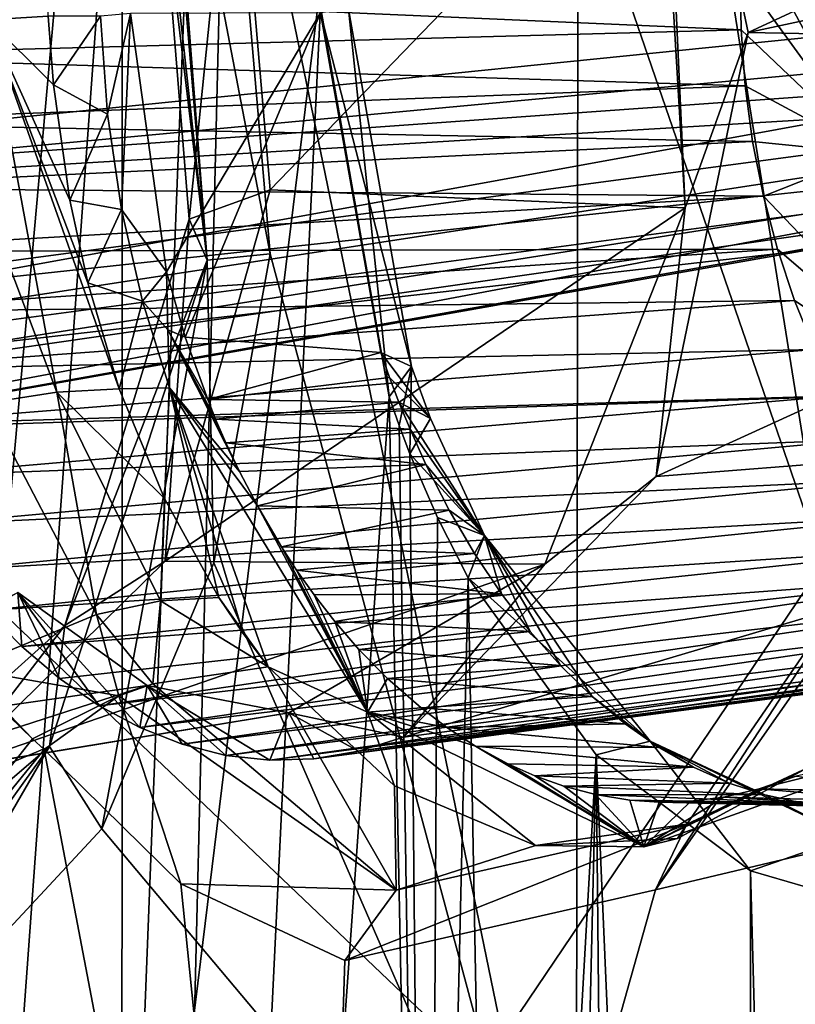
# Model space of a CAD drawing. Header units: metres. Extents: x -150 to 307, y -550 to 84.
# Tile 1054 of 1056: x 237.82 to 239.82, y 8.35 to 10.9. Entities that reach past the tile are written whole.
import ezdxf

# ---------------------------------------------------------------- set-up
doc = ezdxf.new("R2010")
doc.units = ezdxf.units.M
doc.layers.add('solid_26006363', color=7, linetype='CONTINUOUS')

msp = doc.modelspace()

# ---------------------------------------------------------------- linework, layer by layer
at = {"layer": 'solid_26006363'}
for points in [[(229.17627, 9.082661, 939.973816), (226.778046, 17.647861, 937.837097), (243.479523, 21.629707, 947.42572)], [(229.17627, 9.082661, 939.973816), (243.479523, 21.629707, 947.42572), (245.857986, 10.989752, 949.544861)], [(236.456024, 2.016154, 911.288452), (235.639938, 17.874332, 911.457886), (238.493484, 17.462709, 914.626099)], [(237.028458, 1.127995, 911.92749), (236.456024, 2.016154, 911.288452), (238.493484, 17.462709, 914.626099)], [(237.22287, 0, 912.144714), (237.028458, 1.127995, 911.92749), (238.493484, 17.462709, 914.626099)], [(238.067368, 0.000013, 913.115356), (237.22287, 0, 912.144714), (238.493484, 17.462709, 914.626099)], [(238.596054, 10.93189, 914.129639), (238.067368, 0.000013, 913.115356), (238.493484, 17.462709, 914.626099)], [(238.082642, 6.807873, 923.45929), (238.084137, 13.563373, 923.882568), (236.180237, 10.060307, 921.291077)], [(236.281052, 10.425968, 921.437134), (236.180237, 10.060307, 921.291077), (238.084137, 13.563373, 923.882568)], [(236.2379, 11.18587, 921.437988), (236.281052, 10.425968, 921.437134), (238.084137, 13.563373, 923.882568)], [(238.326859, 13.083428, 924.145264), (238.084137, 13.563373, 923.882568), (238.082642, 6.807873, 923.45929)], [(237.279953, 9.836649, 947.096802), (238.704971, 13.088702, 947.816345), (235.231262, 13.296786, 945.651794)], [(239.264145, 13.201444, 922.923584), (239.257324, 7.346748, 922.548889), (238.333282, 11.836987, 921.669861)], [(240.91098, 8.839365, 924.718872), (239.257324, 7.346748, 922.548889), (239.264145, 13.201444, 922.923584)], [(239.288681, 13.1609, 922.950806), (240.91098, 8.839365, 924.718872), (239.264145, 13.201444, 922.923584)], [(239.903046, 13.17789, 926.143066), (239.388718, 12.660258, 925.448608), (239.894073, 9.49154, 925.890259)], [(239.288681, 13.1609, 922.950806), (240.570526, 9.853772, 924.337891), (240.91098, 8.839365, 924.718872)], [(239.288681, 13.1609, 922.950806), (240.518875, 11.330164, 924.363403), (240.570526, 9.853772, 924.337891)], [(240.874283, 9.955435, 949.244934), (238.704971, 13.088702, 947.816345), (237.279953, 9.836649, 947.096802)], [(240.874283, 9.955435, 949.244934), (242.317978, 12.410379, 949.964783), (238.704971, 13.088702, 947.816345)], [(238.802307, 12.667023, 924.708191), (238.326859, 13.083428, 924.145264), (238.082642, 6.807873, 923.45929)], [(238.802307, 12.667023, 924.708191), (238.082642, 6.807873, 923.45929), (239.894073, 9.49154, 925.890259)], [(239.388718, 12.660258, 925.448608), (238.802307, 12.667023, 924.708191), (239.894073, 9.49154, 925.890259)], [(239.467148, 11.979658, 919.117798), (239.473831, 11.503653, 919.090576), (239.539032, 10.41217, 919.093933)], [(239.701752, 10.865359, 919.322083), (239.467148, 11.979658, 919.117798), (239.539032, 10.41217, 919.093933)], [(241.694153, 11.790983, 916.231873), (239.467148, 11.979658, 919.117798), (239.701752, 10.865359, 919.322083)], [(237.888733, 11.039217, 915.15625), (237.665405, 11.897153, 915.613159), (237.736359, 10.898109, 915.280701)], [(238.190002, 11.730498, 921.406006), (238.333282, 11.836987, 921.669861), (238.466324, 10.293625, 921.726624)], [(239.257324, 7.346748, 922.548889), (238.466324, 10.293625, 921.726624), (238.333282, 11.836987, 921.669861)], [(241.840012, 11.325345, 916.368835), (241.694153, 11.790983, 916.231873), (239.701752, 10.865359, 919.322083)], [(238.140045, 11.632882, 921.078674), (238.181442, 11.721441, 921.379761), (238.303162, 10.277349, 921.444397)], [(238.181442, 11.721441, 921.379761), (238.190002, 11.730498, 921.406006), (238.303162, 10.277349, 921.444397)], [(238.303162, 10.277349, 921.444397), (238.190002, 11.730498, 921.406006), (238.466324, 10.293625, 921.726624)], [(238.158539, 11.594609, 920.910278), (238.140045, 11.632882, 921.078674), (238.303162, 10.277349, 921.444397)], [(238.257034, 10.382916, 920.923462), (238.158539, 11.594609, 920.910278), (238.303162, 10.277349, 921.444397)], [(238.37355, 11.53563, 920.454712), (238.158539, 11.594609, 920.910278), (238.257034, 10.382916, 920.923462)], [(238.465836, 10.458974, 920.479309), (238.37355, 11.53563, 920.454712), (238.257034, 10.382916, 920.923462)], [(239.473831, 11.503653, 919.090576), (238.37355, 11.53563, 920.454712), (238.465836, 10.458974, 920.479309)], [(239.539032, 10.41217, 919.093933), (239.473831, 11.503653, 919.090576), (238.465836, 10.458974, 920.479309)], [(239.999237, 11.346438, 913.911377), (240.019318, 10.552649, 913.877808), (239.703583, 11.30692, 914.006287)], [(240.019318, 10.552649, 913.877808), (239.687958, 11.163784, 913.981628), (239.703583, 11.30692, 914.006287)], [(241.883255, 10.822342, 916.392456), (241.840012, 11.325345, 916.368835), (239.701752, 10.865359, 919.322083)], [(241.11441, 10.875756, 915.43335), (236.281052, 10.425968, 921.437134), (236.2379, 11.18587, 921.437988)], [(241.11441, 10.875756, 915.43335), (236.2379, 11.18587, 921.437988), (241.094986, 11.044727, 915.416016)], [(240.019318, 10.552649, 913.877808), (239.681076, 11.018755, 913.966431), (239.687958, 11.163784, 913.981628)], [(240.476517, 10.915324, 914.86499), (234.742126, 11.084158, 919.646606), (234.788116, 10.340323, 919.6474)], [(237.889877, 10.975675, 915.15033), (237.888733, 11.039217, 915.15625), (237.736359, 10.898109, 915.280701)], [(239.681076, 11.018755, 913.966431), (239.682983, 10.873019, 913.960876), (237.177811, 10.98287, 916.323242)], [(240.019318, 10.552649, 913.877808), (239.682983, 10.873019, 913.960876), (239.681076, 11.018755, 913.966431)], [(229.17627, 9.082661, 939.973816), (245.857986, 10.989752, 949.544861), (246.654556, 0, 950.254578)], [(239.682983, 10.873019, 913.960876), (237.185364, 10.805226, 916.319153), (237.177811, 10.98287, 916.323242)], [(237.889877, 10.975675, 915.15033), (237.736359, 10.898109, 915.280701), (237.892349, 10.90807, 915.145752)], [(238.596054, 10.93189, 914.129639), (238.773178, 9.923732, 914.265381), (238.067368, 0.000013, 913.115356)], [(238.668671, 10.926373, 914.323792), (238.773178, 9.923732, 914.265381), (238.596054, 10.93189, 914.129639)], [(238.668671, 10.926373, 914.323792), (238.596237, 10.916615, 914.52063), (238.831207, 10.001878, 914.444275)], [(238.668671, 10.926373, 914.323792), (238.831207, 10.001878, 914.444275), (238.773178, 9.923732, 914.265381)], [(240.476517, 10.915324, 914.86499), (234.788116, 10.340323, 919.6474), (240.495956, 10.746354, 914.882263)], [(237.736359, 10.898109, 915.280701), (237.554932, 10.888585, 915.381104), (237.914841, 9.936026, 915.421387)], [(237.905548, 10.730817, 915.142639), (237.892349, 10.90807, 915.145752), (237.736359, 10.898109, 915.280701)], [(237.736359, 10.898109, 915.280701), (237.914841, 9.936026, 915.421387), (238.076019, 9.944705, 915.281616)], [(237.99437, 10.218787, 915.202759), (237.736359, 10.898109, 915.280701), (238.076019, 9.944705, 915.281616)], [(237.947937, 10.432226, 915.164856), (237.905548, 10.730817, 915.142639), (237.736359, 10.898109, 915.280701)], [(237.99437, 10.218787, 915.202759), (237.947937, 10.432226, 915.164856), (237.736359, 10.898109, 915.280701)], [(238.027481, 10.908068, 915.001831), (237.892349, 10.90807, 915.145752), (237.905548, 10.730817, 915.142639)], [(238.045441, 10.654162, 915.004456), (238.027481, 10.908068, 915.001831), (237.905548, 10.730817, 915.142639)], [(238.045441, 10.654162, 915.004456), (238.104782, 10.914709, 915.092224), (238.027481, 10.908068, 915.001831)], [(238.045441, 10.654162, 915.004456), (238.081879, 10.407717, 915.029541), (238.104782, 10.914709, 915.092224)], [(238.081879, 10.407717, 915.029541), (238.197922, 10.246593, 915.153748), (238.104782, 10.914709, 915.092224)], [(238.104782, 10.914709, 915.092224), (238.197922, 10.246593, 915.153748), (238.596237, 10.916615, 914.52063)], [(238.197922, 10.246593, 915.153748), (238.246658, 10.077802, 915.19928), (238.596237, 10.916615, 914.52063)], [(238.246658, 10.077802, 915.19928), (238.752045, 10.038335, 914.637451), (238.596237, 10.916615, 914.52063)], [(238.596237, 10.916615, 914.52063), (238.752045, 10.038335, 914.637451), (238.831207, 10.001878, 914.444275)], [(241.084198, 10.713692, 915.406372), (236.281052, 10.425968, 921.437134), (241.11441, 10.875756, 915.43335)], [(239.682983, 10.873019, 913.960876), (239.693634, 10.727771, 913.965088), (237.185364, 10.805226, 916.319153)], [(237.554932, 10.888585, 915.381104), (237.73143, 9.907355, 915.526733), (237.914841, 9.936026, 915.421387)], [(240.019318, 10.552649, 913.877808), (239.693634, 10.727771, 913.965088), (239.682983, 10.873019, 913.960876)], [(239.463699, 9.717598, 918.958374), (239.701752, 10.865359, 919.322083), (239.539032, 10.41217, 919.093933)], [(241.883255, 10.822342, 916.392456), (239.701752, 10.865359, 919.322083), (239.463699, 9.717598, 918.958374)], [(241.659271, 9.889889, 916.096375), (241.883255, 10.822342, 916.392456), (239.463699, 9.717598, 918.958374)], [(239.693634, 10.727771, 913.965088), (237.202438, 10.632332, 916.326721), (237.185364, 10.805226, 916.319153)], [(240.495956, 10.746354, 914.882263), (234.788116, 10.340323, 919.6474), (235.095062, 9.762701, 919.972046)], [(240.563675, 10.601439, 914.942627), (240.495956, 10.746354, 914.882263), (235.095062, 9.762701, 919.972046)], [(239.693634, 10.727771, 913.965088), (239.713028, 10.58403, 913.979004), (237.202438, 10.632332, 916.326721)], [(238.045441, 10.654162, 915.004456), (237.905548, 10.730817, 915.142639), (237.947937, 10.432226, 915.164856)], [(240.019318, 10.552649, 913.877808), (239.713028, 10.58403, 913.979004), (239.693634, 10.727771, 913.965088)], [(241.084198, 10.713692, 915.406372), (236.180237, 10.060307, 921.291077), (236.281052, 10.425968, 921.437134)], [(241.011078, 10.580795, 915.341248), (236.180237, 10.060307, 921.291077), (241.084198, 10.713692, 915.406372)], [(238.045441, 10.654162, 915.004456), (237.947937, 10.432226, 915.164856), (238.081879, 10.407717, 915.029541)], [(239.713028, 10.58403, 913.979004), (237.229401, 10.463959, 916.346436), (237.202438, 10.632332, 916.326721)], [(240.563675, 10.601439, 914.942627), (235.095062, 9.762701, 919.972046), (240.665619, 10.505201, 915.033447)], [(241.011078, 10.580795, 915.341248), (236.022827, 9.792213, 921.083862), (236.180237, 10.060307, 921.291077)], [(240.906616, 10.49524, 915.248169), (236.022827, 9.792213, 921.083862), (241.011078, 10.580795, 915.341248)], [(239.713028, 10.58403, 913.979004), (239.740967, 10.442831, 914.002502), (237.229401, 10.463959, 916.346436)], [(240.019318, 10.552649, 913.877808), (239.740967, 10.442831, 914.002502), (239.713028, 10.58403, 913.979004)], [(240.019318, 10.552649, 913.877808), (240.29599, 9.862041, 914.155945), (239.740967, 10.442831, 914.002502)], [(240.665619, 10.505201, 915.033447), (235.095062, 9.762701, 919.972046), (235.559631, 9.542097, 920.511719)], [(240.665619, 10.505201, 915.033447), (235.559631, 9.542097, 920.511719), (240.785812, 10.46859, 915.140564)], [(240.906616, 10.49524, 915.248169), (235.559631, 9.542097, 920.511719), (236.022827, 9.792213, 921.083862)], [(240.785812, 10.46859, 915.140564), (235.559631, 9.542097, 920.511719), (240.906616, 10.49524, 915.248169)], [(239.740967, 10.442831, 914.002502), (237.265884, 10.299712, 916.377747), (237.229401, 10.463959, 916.346436)], [(239.740967, 10.442831, 914.002502), (239.777176, 10.305439, 914.035278), (237.265884, 10.299712, 916.377747)], [(238.194443, 9.499165, 920.030151), (238.465836, 10.458974, 920.479309), (238.257034, 10.382916, 920.923462)], [(239.539032, 10.41217, 919.093933), (238.465836, 10.458974, 920.479309), (238.194443, 9.499165, 920.030151)], [(240.29599, 9.862041, 914.155945), (239.777176, 10.305439, 914.035278), (239.740967, 10.442831, 914.002502)], [(238.081879, 10.407717, 915.029541), (237.947937, 10.432226, 915.164856), (237.99437, 10.218787, 915.202759)], [(238.081879, 10.407717, 915.029541), (237.99437, 10.218787, 915.202759), (238.135696, 10.171169, 915.07605)], [(238.081879, 10.407717, 915.029541), (238.135696, 10.171169, 915.07605), (238.197922, 10.246593, 915.153748)], [(239.175781, 9.49107, 918.596008), (239.539032, 10.41217, 919.093933), (238.194443, 9.499165, 920.030151)], [(239.463699, 9.717598, 918.958374), (239.539032, 10.41217, 919.093933), (239.175781, 9.49107, 918.596008)], [(237.934906, 9.332513, 920.418884), (238.257034, 10.382916, 920.923462), (238.303162, 10.277349, 921.444397)], [(238.194443, 9.499165, 920.030151), (238.257034, 10.382916, 920.923462), (237.934906, 9.332513, 920.418884)], [(239.777176, 10.305439, 914.035278), (237.310471, 10.142525, 916.41925), (237.265884, 10.299712, 916.377747)], [(239.777176, 10.305439, 914.035278), (239.821381, 10.172994, 914.077209), (237.310471, 10.142525, 916.41925)], [(238.303162, 10.277349, 921.444397), (238.466324, 10.293625, 921.726624), (238.319977, 9.494848, 921.497192)], [(239.257324, 7.346748, 922.548889), (238.319977, 9.494848, 921.497192), (238.466324, 10.293625, 921.726624)], [(240.29599, 9.862041, 914.155945), (239.821381, 10.172994, 914.077209), (239.777176, 10.305439, 914.035278)], [(237.895569, 9.019215, 920.848877), (238.303162, 10.277349, 921.444397), (238.030945, 8.806549, 921.102905)], [(237.934906, 9.332513, 920.418884), (238.303162, 10.277349, 921.444397), (237.895569, 9.019215, 920.848877)], [(238.303162, 10.277349, 921.444397), (238.319977, 9.494848, 921.497192), (238.030945, 8.806549, 921.102905)], [(238.135696, 10.171169, 915.07605), (238.201843, 10.096766, 915.148193), (238.197922, 10.246593, 915.153748)], [(238.201843, 10.096766, 915.148193), (238.246658, 10.077802, 915.19928), (238.197922, 10.246593, 915.153748)], [(238.135696, 10.171169, 915.07605), (237.99437, 10.218787, 915.202759), (238.076019, 9.944705, 915.281616)], [(239.821381, 10.172994, 914.077209), (237.362869, 9.993058, 916.470703), (237.310471, 10.142525, 916.41925)], [(239.821381, 10.172994, 914.077209), (239.873322, 10.046473, 914.127991), (237.362869, 9.993058, 916.470703)], [(238.135696, 10.171169, 915.07605), (238.076019, 9.944705, 915.281616), (238.205704, 9.946923, 915.142761)], [(238.135696, 10.171169, 915.07605), (238.205704, 9.946923, 915.142761), (238.201843, 10.096766, 915.148193)], [(240.29599, 9.862041, 914.155945), (239.873322, 10.046473, 914.127991), (239.821381, 10.172994, 914.077209)], [(238.201843, 10.096766, 915.148193), (238.304459, 9.916514, 915.256165), (238.246658, 10.077802, 915.19928)], [(238.201843, 10.096766, 915.148193), (238.325058, 9.866229, 915.276917), (238.304459, 9.916514, 915.256165)], [(238.201843, 10.096766, 915.148193), (238.386887, 9.73051, 915.340515), (238.351791, 9.804714, 915.304199)], [(238.201843, 10.096766, 915.148193), (238.205704, 9.946923, 915.142761), (238.386887, 9.73051, 915.340515)], [(238.201843, 10.096766, 915.148193), (238.351791, 9.804714, 915.304199), (238.325058, 9.866229, 915.276917)], [(238.082642, 6.807873, 923.45929), (236.180237, 10.060307, 921.291077), (236.187531, 5.561971, 921.072266)], [(238.246658, 10.077802, 915.19928), (238.304459, 9.916514, 915.256165), (238.752045, 10.038335, 914.637451)], [(239.873322, 10.046473, 914.127991), (237.423401, 9.850454, 916.532288), (237.362869, 9.993058, 916.470703)], [(239.873322, 10.046473, 914.127991), (239.932892, 9.926334, 914.187561), (237.423401, 9.850454, 916.532288)], [(238.304459, 9.916514, 915.256165), (238.774673, 9.973615, 914.659851), (238.752045, 10.038335, 914.637451)], [(238.752045, 10.038335, 914.637451), (238.774673, 9.973615, 914.659851), (238.880585, 9.867347, 914.494385)], [(238.831207, 10.001878, 914.444275), (238.752045, 10.038335, 914.637451), (238.880585, 9.867347, 914.494385)], [(238.831207, 10.001878, 914.444275), (238.799332, 9.849419, 914.290955), (238.773178, 9.923732, 914.265381)], [(238.831207, 10.001878, 914.444275), (238.827087, 9.77653, 914.318542), (238.799332, 9.849419, 914.290955)], [(238.831207, 10.001878, 914.444275), (238.880585, 9.867347, 914.494385), (238.827087, 9.77653, 914.318542)], [(239.751175, 7.482213, 948.68512), (240.874283, 9.955435, 949.244934), (237.279953, 9.836649, 947.096802)], [(238.304459, 9.916514, 915.256165), (238.798691, 9.91008, 914.684082), (238.774673, 9.973615, 914.659851)], [(238.774673, 9.973615, 914.659851), (238.798691, 9.91008, 914.684082), (238.880585, 9.867347, 914.494385)], [(243.00853, 6.79236, 950.566895), (240.874283, 9.955435, 949.244934), (239.751175, 7.482213, 948.68512)], [(237.914841, 9.936026, 915.421387), (237.73143, 9.907355, 915.526733), (238.016708, 9.361207, 915.802185)], [(238.19249, 9.661081, 915.406677), (238.076019, 9.944705, 915.281616), (237.914841, 9.936026, 915.421387)], [(237.914841, 9.936026, 915.421387), (238.016708, 9.361207, 915.802185), (238.182693, 9.396569, 915.697632)], [(238.19249, 9.661081, 915.406677), (237.914841, 9.936026, 915.421387), (238.182693, 9.396569, 915.697632)], [(238.19249, 9.661081, 915.406677), (238.205704, 9.946923, 915.142761), (238.076019, 9.944705, 915.281616)], [(238.19249, 9.661081, 915.406677), (238.333679, 9.404541, 915.568787), (238.205704, 9.946923, 915.142761)], [(238.205704, 9.946923, 915.142761), (238.433365, 9.641445, 915.389282), (238.386887, 9.73051, 915.340515)], [(238.205704, 9.946923, 915.142761), (238.717407, 9.108568, 915.690063), (238.433365, 9.641445, 915.389282)], [(238.461197, 9.225161, 915.721802), (238.717407, 9.108568, 915.690063), (238.205704, 9.946923, 915.142761)], [(238.395981, 9.31172, 915.642883), (238.461197, 9.225161, 915.721802), (238.205704, 9.946923, 915.142761)], [(238.395981, 9.31172, 915.642883), (238.205704, 9.946923, 915.142761), (238.333679, 9.404541, 915.568787)], [(239.932892, 9.926334, 914.187561), (237.49086, 9.716623, 916.602844), (237.423401, 9.850454, 916.532288)], [(239.932892, 9.926334, 914.187561), (239.999603, 9.813721, 914.255371), (237.49086, 9.716623, 916.602844)], [(237.73143, 9.907355, 915.526733), (237.677643, 9.220298, 915.919739), (238.016708, 9.361207, 915.802185)], [(238.067368, 0.000013, 913.115356), (238.773178, 9.923732, 914.265381), (238.87323, 4.961211, 914.136353)], [(238.325058, 9.866229, 915.276917), (238.798691, 9.91008, 914.684082), (238.304459, 9.916514, 915.256165)], [(238.325058, 9.866229, 915.276917), (238.827545, 9.839678, 914.713745), (238.798691, 9.91008, 914.684082)], [(238.87323, 4.961211, 914.136353), (238.773178, 9.923732, 914.265381), (238.799332, 9.849419, 914.290955)], [(239.020325, 9.565459, 914.622681), (238.880585, 9.867347, 914.494385), (238.798691, 9.91008, 914.684082)], [(238.827545, 9.839678, 914.713745), (239.020325, 9.565459, 914.622681), (238.798691, 9.91008, 914.684082)], [(241.659271, 9.889889, 916.096375), (239.463699, 9.717598, 918.958374), (238.810287, 9.043356, 918.129211)], [(241.097733, 9.341967, 915.445862), (241.659271, 9.889889, 916.096375), (238.810287, 9.043356, 918.129211)], [(238.325058, 9.866229, 915.276917), (238.351791, 9.804714, 915.304199), (238.827545, 9.839678, 914.713745)], [(239.020325, 9.565459, 914.622681), (238.827087, 9.77653, 914.318542), (238.880585, 9.867347, 914.494385)], [(239.751175, 7.482213, 948.68512), (237.279953, 9.836649, 947.096802), (236.261642, 6.567226, 946.583191)], [(238.351791, 9.804714, 915.304199), (238.868652, 9.748418, 914.756775), (238.827545, 9.839678, 914.713745)], [(238.87323, 4.961211, 914.136353), (238.799332, 9.849419, 914.290955), (238.827087, 9.77653, 914.318542)], [(238.827545, 9.839678, 914.713745), (238.868652, 9.748418, 914.756775), (239.020325, 9.565459, 914.622681)], [(239.999603, 9.813721, 914.255371), (237.564713, 9.59234, 916.681763), (237.49086, 9.716623, 916.602844)], [(239.999603, 9.813721, 914.255371), (240.07254, 9.710242, 914.330566), (237.564713, 9.59234, 916.681763)], [(238.351791, 9.804714, 915.304199), (238.386887, 9.73051, 915.340515), (238.868652, 9.748418, 914.756775)], [(238.898453, 9.611455, 914.391113), (238.87323, 4.961211, 914.136353), (238.827087, 9.77653, 914.318542)], [(239.020325, 9.565459, 914.622681), (238.898453, 9.611455, 914.391113), (238.827087, 9.77653, 914.318542)], [(238.386887, 9.73051, 915.340515), (238.433365, 9.641445, 915.389282), (238.868652, 9.748418, 914.756775)], [(238.433365, 9.641445, 915.389282), (238.928757, 9.630496, 914.821106), (238.868652, 9.748418, 914.756775)], [(238.868652, 9.748418, 914.756775), (238.928757, 9.630496, 914.821106), (239.020325, 9.565459, 914.622681)], [(240.07254, 9.710242, 914.330566), (237.645386, 9.476604, 916.76947), (237.564713, 9.59234, 916.681763)], [(240.07254, 9.710242, 914.330566), (240.150726, 9.617122, 914.412109), (237.645386, 9.476604, 916.76947)], [(238.810287, 9.043356, 918.129211), (239.463699, 9.717598, 918.958374), (239.175781, 9.49107, 918.596008)], [(238.19249, 9.661081, 915.406677), (238.182693, 9.396569, 915.697632), (238.333679, 9.404541, 915.568787)], [(238.433365, 9.641445, 915.389282), (238.495575, 9.535537, 915.455505), (238.928757, 9.630496, 914.821106)], [(238.717407, 9.108568, 915.690063), (238.495575, 9.535537, 915.455505), (238.433365, 9.641445, 915.389282)], [(238.495575, 9.535537, 915.455505), (238.994156, 9.518555, 914.892578), (238.928757, 9.630496, 914.821106)], [(238.994156, 9.518555, 914.892578), (239.020325, 9.565459, 914.622681), (238.928757, 9.630496, 914.821106)], [(240.109009, 9.641885, 918.758911), (239.461823, 8.649126, 918.225952), (240.088333, 9.543785, 919.178955)], [(240.109009, 9.641885, 918.758911), (239.542603, 8.818468, 917.922302), (239.461823, 8.649126, 918.225952)], [(239.854507, 8.96442, 917.598206), (239.542603, 8.818468, 917.922302), (240.109009, 9.641885, 918.758911)], [(240.150726, 9.617122, 914.412109), (237.731949, 9.371381, 916.86499), (237.645386, 9.476604, 916.76947)], [(240.150726, 9.617122, 914.412109), (240.233887, 9.534625, 914.499695), (237.731949, 9.371381, 916.86499)], [(238.898453, 9.611455, 914.391113), (238.978027, 9.455537, 914.474182), (238.87323, 4.961211, 914.136353)], [(239.020325, 9.565459, 914.622681), (238.978027, 9.455537, 914.474182), (238.898453, 9.611455, 914.391113)], [(239.448303, 9.033444, 915.101685), (238.978027, 9.455537, 914.474182), (239.020325, 9.565459, 914.622681)], [(238.994156, 9.518555, 914.892578), (239.064148, 9.413938, 914.970398), (239.020325, 9.565459, 914.622681)], [(239.298294, 9.149204, 915.238159), (239.448303, 9.033444, 915.101685), (239.020325, 9.565459, 914.622681)], [(239.216553, 9.228909, 915.143555), (239.298294, 9.149204, 915.238159), (239.020325, 9.565459, 914.622681)], [(239.138412, 9.317244, 915.054199), (239.216553, 9.228909, 915.143555), (239.020325, 9.565459, 914.622681)], [(239.064148, 9.413938, 914.970398), (239.138412, 9.317244, 915.054199), (239.020325, 9.565459, 914.622681)], [(240.233887, 9.534625, 914.499695), (237.82373, 9.278053, 916.967651), (237.731949, 9.371381, 916.86499)], [(240.233887, 9.534625, 914.499695), (240.32164, 9.463175, 914.592957), (237.82373, 9.278053, 916.967651)], [(238.495575, 9.535537, 915.455505), (238.534439, 9.47584, 915.497375), (238.994156, 9.518555, 914.892578)], [(238.717407, 9.108568, 915.690063), (238.534439, 9.47584, 915.497375), (238.495575, 9.535537, 915.455505)], [(240.088333, 9.543785, 919.178955), (239.461823, 8.649126, 918.225952), (241.841843, 9.214134, 921.551758)], [(237.651718, 8.965703, 919.255554), (238.194443, 9.499165, 920.030151), (237.934906, 9.332513, 920.418884)], [(239.175781, 9.49107, 918.596008), (238.194443, 9.499165, 920.030151), (237.651718, 8.965703, 919.255554)], [(238.534439, 9.47584, 915.497375), (239.064148, 9.413938, 914.970398), (238.994156, 9.518555, 914.892578)], [(238.514038, 9.106294, 917.777893), (239.175781, 9.49107, 918.596008), (237.651718, 8.965703, 919.255554)], [(239.257324, 7.346748, 922.548889), (238.030945, 8.806549, 921.102905), (238.319977, 9.494848, 921.497192)], [(238.082642, 6.807873, 923.45929), (239.815903, 5.477686, 925.616638), (239.894073, 9.49154, 925.890259)], [(238.810287, 9.043356, 918.129211), (239.175781, 9.49107, 918.596008), (238.514038, 9.106294, 917.777893)], [(238.534439, 9.47584, 915.497375), (238.579849, 9.411611, 915.546692), (239.064148, 9.413938, 914.970398)], [(238.717407, 9.108568, 915.690063), (238.579849, 9.411611, 915.546692), (238.534439, 9.47584, 915.497375)], [(239.894073, 9.49154, 925.890259), (239.815903, 5.477686, 925.616638), (240.173096, 6.289, 926.106323)], [(240.32164, 9.463175, 914.592957), (237.921432, 9.195189, 917.078247), (237.82373, 9.278053, 916.967651)], [(240.32164, 9.463175, 914.592957), (238.023682, 9.12467, 917.195129), (237.921432, 9.195189, 917.078247)], [(240.32164, 9.463175, 914.592957), (240.413498, 9.403277, 914.691467), (238.023682, 9.12467, 917.195129)], [(238.87323, 4.961211, 914.136353), (238.978027, 9.455537, 914.474182), (239.06575, 4.727199, 914.354614)], [(239.06575, 4.727199, 914.354614), (238.978027, 9.455537, 914.474182), (239.308701, 8.997988, 914.833862)], [(239.448303, 9.033444, 915.101685), (239.308701, 8.997988, 914.833862), (238.978027, 9.455537, 914.474182)], [(237.813461, 9.417587, 916.964111), (238.14827, 9.17733, 917.346191), (236.985703, 9.010557, 918.377014)], [(237.731949, 9.371381, 916.86499), (237.82373, 9.278053, 916.967651), (237.813461, 9.417587, 916.964111)], [(238.129166, 9.068536, 917.317017), (238.14827, 9.17733, 917.346191), (237.813461, 9.417587, 916.964111)], [(238.023682, 9.12467, 917.195129), (238.129166, 9.068536, 917.317017), (237.813461, 9.417587, 916.964111)], [(237.921432, 9.195189, 917.078247), (238.023682, 9.12467, 917.195129), (237.813461, 9.417587, 916.964111)], [(237.82373, 9.278053, 916.967651), (237.921432, 9.195189, 917.078247), (237.813461, 9.417587, 916.964111)], [(238.182693, 9.396569, 915.697632), (238.016708, 9.361207, 915.802185), (238.162689, 9.181723, 915.945557)], [(240.413498, 9.403277, 914.691467), (238.129166, 9.068536, 917.317017), (238.023682, 9.12467, 917.195129)], [(240.413498, 9.403277, 914.691467), (240.508636, 9.355449, 914.794373), (238.129166, 9.068536, 917.317017)], [(238.182693, 9.396569, 915.697632), (238.162689, 9.181723, 915.945557), (238.461197, 9.225161, 915.721802)], [(238.333679, 9.404541, 915.568787), (238.182693, 9.396569, 915.697632), (238.461197, 9.225161, 915.721802)], [(238.395981, 9.31172, 915.642883), (238.333679, 9.404541, 915.568787), (238.461197, 9.225161, 915.721802)], [(238.579849, 9.411611, 915.546692), (238.633057, 9.343048, 915.605042), (239.064148, 9.413938, 914.970398)], [(238.717407, 9.108568, 915.690063), (238.633057, 9.343048, 915.605042), (238.579849, 9.411611, 915.546692)], [(238.633057, 9.343048, 915.605042), (239.138412, 9.317244, 915.054199), (239.064148, 9.413938, 914.970398)], [(238.016708, 9.361207, 915.802185), (237.677643, 9.220298, 915.919739), (238.075104, 9.150938, 915.99176)], [(238.016708, 9.361207, 915.802185), (238.075104, 9.150938, 915.99176), (238.162689, 9.181723, 915.945557)], [(240.508636, 9.355449, 914.794373), (238.238953, 9.025291, 917.445007), (238.129166, 9.068536, 917.317017)], [(240.508636, 9.355449, 914.794373), (240.606125, 9.320169, 914.900391), (238.238953, 9.025291, 917.445007)], [(237.31282, 8.772793, 919.563416), (237.934906, 9.332513, 920.418884), (237.895569, 9.019215, 920.848877)], [(237.651718, 8.965703, 919.255554), (237.934906, 9.332513, 920.418884), (237.31282, 8.772793, 919.563416)], [(240.606125, 9.320169, 914.900391), (238.351624, 8.996268, 917.577515), (238.238953, 9.025291, 917.445007)], [(240.606125, 9.320169, 914.900391), (240.704987, 9.297885, 915.008728), (238.351624, 8.996268, 917.577515)], [(238.633057, 9.343048, 915.605042), (238.695541, 9.270717, 915.674133), (239.138412, 9.317244, 915.054199)], [(238.717407, 9.108568, 915.690063), (238.695541, 9.270717, 915.674133), (238.633057, 9.343048, 915.605042)], [(241.097733, 9.341967, 915.445862), (238.810287, 9.043356, 918.129211), (238.693985, 9.007851, 917.987549)], [(241.001389, 9.311185, 915.337769), (241.097733, 9.341967, 915.445862), (238.693985, 9.007851, 917.987549)], [(240.704987, 9.297885, 915.008728), (238.464951, 8.983831, 917.712036), (238.351624, 8.996268, 917.577515)], [(240.704987, 9.297885, 915.008728), (240.804306, 9.288986, 915.118347), (238.464951, 8.983831, 917.712036)], [(240.903351, 9.293472, 915.228271), (238.693985, 9.007851, 917.987549), (238.578873, 8.987961, 917.848511)], [(240.804306, 9.288986, 915.118347), (240.903351, 9.293472, 915.228271), (238.578873, 8.987961, 917.848511)], [(240.903351, 9.293472, 915.228271), (241.001389, 9.311185, 915.337769), (238.693985, 9.007851, 917.987549)], [(238.695541, 9.270717, 915.674133), (239.216553, 9.228909, 915.143555), (239.138412, 9.317244, 915.054199)], [(240.804306, 9.288986, 915.118347), (238.578873, 8.987961, 917.848511), (238.464951, 8.983831, 917.712036)], [(238.695541, 9.270717, 915.674133), (238.76915, 9.195529, 915.756287), (239.216553, 9.228909, 915.143555)], [(238.717407, 9.108568, 915.690063), (238.76915, 9.195529, 915.756287), (238.695541, 9.270717, 915.674133)], [(237.851257, 9.039144, 916.074463), (237.677643, 9.220298, 915.919739), (237.762161, 9.125797, 915.995056)], [(238.075104, 9.150938, 915.99176), (237.677643, 9.220298, 915.919739), (237.851257, 9.039144, 916.074463)], [(238.461197, 9.225161, 915.721802), (238.162689, 9.181723, 915.945557), (238.791336, 8.648262, 916.89624)], [(238.787781, 8.917661, 916.13385), (238.717407, 9.108568, 915.690063), (238.461197, 9.225161, 915.721802)], [(238.787781, 8.917661, 916.13385), (238.461197, 9.225161, 915.721802), (238.791336, 8.648262, 916.89624)], [(238.76915, 9.195529, 915.756287), (239.298294, 9.149204, 915.238159), (239.216553, 9.228909, 915.143555)], [(238.561325, 5.447958, 916.707092), (242.006226, 8.758124, 921.735046), (241.841843, 9.214134, 921.551758)], [(239.461823, 8.649126, 918.225952), (238.561325, 5.447958, 916.707092), (241.841843, 9.214134, 921.551758)], [(238.717407, 9.108568, 915.690063), (238.856003, 9.119139, 915.854126), (238.76915, 9.195529, 915.756287)], [(238.76915, 9.195529, 915.756287), (238.856003, 9.119139, 915.854126), (239.298294, 9.149204, 915.238159)], [(238.14827, 9.17733, 917.346191), (237.321976, 8.91042, 918.811829), (236.985703, 9.010557, 918.377014)], [(238.14827, 9.17733, 917.346191), (238.514038, 9.106294, 917.777893), (237.321976, 8.91042, 918.811829)], [(238.162689, 9.181723, 915.945557), (238.075104, 9.150938, 915.99176), (238.791336, 8.648262, 916.89624)], [(238.129166, 9.068536, 917.317017), (238.238953, 9.025291, 917.445007), (238.14827, 9.17733, 917.346191)], [(238.464951, 8.983831, 917.712036), (238.514038, 9.106294, 917.777893), (238.14827, 9.17733, 917.346191)], [(238.351624, 8.996268, 917.577515), (238.464951, 8.983831, 917.712036), (238.14827, 9.17733, 917.346191)], [(238.238953, 9.025291, 917.445007), (238.351624, 8.996268, 917.577515), (238.14827, 9.17733, 917.346191)], [(238.075104, 9.150938, 915.99176), (237.851257, 9.039144, 916.074463), (237.882034, 9.011955, 916.101868)], [(238.075104, 9.150938, 915.99176), (237.882034, 9.011955, 916.101868), (238.235428, 8.664718, 916.546387)], [(238.791336, 8.648262, 916.89624), (238.075104, 9.150938, 915.99176), (238.235428, 8.664718, 916.546387)], [(238.856003, 9.119139, 915.854126), (239.383255, 9.078536, 915.337585), (239.298294, 9.149204, 915.238159)], [(239.298294, 9.149204, 915.238159), (239.383255, 9.078536, 915.337585), (239.448303, 9.033444, 915.101685)], [(237.851257, 9.039144, 916.074463), (237.762161, 9.125797, 915.995056), (236.093491, 6.809629, 914.508301)], [(238.717407, 9.108568, 915.690063), (238.922501, 9.068779, 915.929688), (238.856003, 9.119139, 915.854126)], [(238.856003, 9.119139, 915.854126), (238.922501, 9.068779, 915.929688), (239.383255, 9.078536, 915.337585)], [(238.514038, 9.106294, 917.777893), (237.651718, 8.965703, 919.255554), (237.321976, 8.91042, 918.811829)], [(238.464951, 8.983831, 917.712036), (238.578873, 8.987961, 917.848511), (238.514038, 9.106294, 917.777893)], [(238.693985, 9.007851, 917.987549), (238.810287, 9.043356, 918.129211), (238.514038, 9.106294, 917.777893)], [(238.578873, 8.987961, 917.848511), (238.693985, 9.007851, 917.987549), (238.514038, 9.106294, 917.777893)], [(238.717407, 9.108568, 915.690063), (238.996979, 9.02008, 916.014893), (238.922501, 9.068779, 915.929688)], [(238.717407, 9.108568, 915.690063), (239.431488, 8.760102, 916.515747), (238.996979, 9.02008, 916.014893)], [(239.152023, 8.76384, 916.614807), (239.431488, 8.760102, 916.515747), (238.717407, 9.108568, 915.690063)], [(239.152023, 8.76384, 916.614807), (238.717407, 9.108568, 915.690063), (238.787781, 8.917661, 916.13385)], [(229.17627, 9.082661, 939.973816), (246.654556, 0, 950.254578), (229.99118, 0.000344, 940.69989)], [(238.922501, 9.068779, 915.929688), (239.470886, 9.017395, 915.441162), (239.383255, 9.078536, 915.337585)], [(238.922501, 9.068779, 915.929688), (238.996979, 9.02008, 916.014893), (239.470886, 9.017395, 915.441162)], [(239.383255, 9.078536, 915.337585), (239.470886, 9.017395, 915.441162), (239.448303, 9.033444, 915.101685)], [(237.882034, 9.011955, 916.101868), (237.851257, 9.039144, 916.074463), (236.093491, 6.809629, 914.508301)], [(237.125198, 8.359882, 919.84436), (237.895569, 9.019215, 920.848877), (237.141464, 7.970237, 919.976379)], [(237.31282, 8.772793, 919.563416), (237.895569, 9.019215, 920.848877), (237.125198, 8.359882, 919.84436)], [(237.895569, 9.019215, 920.848877), (237.346771, 8.071553, 920.229919), (237.141464, 7.970237, 919.976379)], [(237.895569, 9.019215, 920.848877), (238.030945, 8.806549, 921.102905), (237.346771, 8.071553, 920.229919)], [(238.996979, 9.02008, 916.014893), (239.560608, 8.966174, 915.548279), (239.470886, 9.017395, 915.441162)], [(238.996979, 9.02008, 916.014893), (239.080521, 8.97451, 916.111084), (239.560608, 8.966174, 915.548279)], [(239.431488, 8.760102, 916.515747), (239.080521, 8.97451, 916.111084), (238.996979, 9.02008, 916.014893)], [(239.448303, 9.033444, 915.101685), (239.707153, 8.698326, 915.286255), (239.308701, 8.997988, 914.833862)], [(239.431488, 8.760102, 916.515747), (240.145828, 9.014863, 917.38623), (239.729843, 8.909893, 916.880615)], [(239.854507, 8.96442, 917.598206), (240.145828, 9.014863, 917.38623), (239.431488, 8.760102, 916.515747)], [(239.448303, 9.033444, 915.101685), (239.960541, 8.785948, 915.70752), (239.707153, 8.698326, 915.286255)], [(239.744781, 8.894184, 915.770996), (239.960541, 8.785948, 915.70752), (239.448303, 9.033444, 915.101685)], [(239.652023, 8.92505, 915.658325), (239.744781, 8.894184, 915.770996), (239.448303, 9.033444, 915.101685)], [(239.560608, 8.966174, 915.548279), (239.652023, 8.92505, 915.658325), (239.448303, 9.033444, 915.101685)], [(239.470886, 9.017395, 915.441162), (239.560608, 8.966174, 915.548279), (239.448303, 9.033444, 915.101685)], [(240.145828, 9.014863, 917.38623), (239.825256, 8.94322, 916.996826), (239.729843, 8.909893, 916.880615)], [(236.093491, 6.809629, 914.508301), (238.561325, 5.447958, 916.707092), (237.882034, 9.011955, 916.101868)], [(238.235428, 8.664718, 916.546387), (237.882034, 9.011955, 916.101868), (238.561325, 5.447958, 916.707092)], [(239.094986, -0.000007, 914.314819), (239.06575, 4.727199, 914.354614), (239.308701, 8.997988, 914.833862)], [(239.397629, -0.000001, 914.671875), (239.094986, -0.000007, 914.314819), (239.308701, 8.997988, 914.833862)], [(239.698151, 0.000006, 915.028015), (239.308701, 8.997988, 914.833862), (239.707153, 8.698326, 915.286255)], [(239.698151, 0.000006, 915.028015), (239.397629, -0.000001, 914.671875), (239.308701, 8.997988, 914.833862)], [(239.080521, 8.97451, 916.111084), (239.149734, 8.9436, 916.191345), (239.560608, 8.966174, 915.548279)], [(239.431488, 8.760102, 916.515747), (239.149734, 8.9436, 916.191345), (239.080521, 8.97451, 916.111084)], [(239.149734, 8.9436, 916.191345), (239.652023, 8.92505, 915.658325), (239.560608, 8.966174, 915.548279)], [(239.854507, 8.96442, 917.598206), (239.431488, 8.760102, 916.515747), (239.518463, 8.781776, 917.11792)], [(239.854507, 8.96442, 917.598206), (239.518463, 8.781776, 917.11792), (239.542603, 8.818468, 917.922302)], [(239.149734, 8.9436, 916.191345), (239.225021, 8.916734, 916.279114), (239.652023, 8.92505, 915.658325)], [(239.431488, 8.760102, 916.515747), (239.225021, 8.916734, 916.279114), (239.149734, 8.9436, 916.191345)], [(239.729843, 8.909893, 916.880615), (239.825256, 8.94322, 916.996826), (240.211334, 8.898582, 916.351501)], [(239.152023, 8.76384, 916.614807), (238.787781, 8.917661, 916.13385), (238.791336, 8.648262, 916.89624)], [(239.225021, 8.916734, 916.279114), (239.744781, 8.894184, 915.770996), (239.652023, 8.92505, 915.658325)], [(239.225021, 8.916734, 916.279114), (239.306793, 8.895283, 916.375061), (239.744781, 8.894184, 915.770996)], [(239.431488, 8.760102, 916.515747), (239.306793, 8.895283, 916.375061), (239.225021, 8.916734, 916.279114)], [(239.306793, 8.895283, 916.375061), (239.838379, 8.873797, 915.885681), (239.744781, 8.894184, 915.770996)], [(239.306793, 8.895283, 916.375061), (239.395584, 8.880934, 916.479858), (239.838379, 8.873797, 915.885681)], [(239.431488, 8.760102, 916.515747), (239.395584, 8.880934, 916.479858), (239.306793, 8.895283, 916.375061)], [(239.431488, 8.760102, 916.515747), (239.729843, 8.909893, 916.880615), (239.638763, 8.888826, 916.770447)], [(239.431488, 8.760102, 916.515747), (239.638763, 8.888826, 916.770447), (239.552872, 8.878125, 916.667236)], [(239.552872, 8.878125, 916.667236), (239.638763, 8.888826, 916.770447), (240.026138, 8.864967, 916.118347)], [(239.638763, 8.888826, 916.770447), (239.729843, 8.909893, 916.880615), (240.119308, 8.876492, 916.235168)], [(239.638763, 8.888826, 916.770447), (240.119308, 8.876492, 916.235168), (240.026138, 8.864967, 916.118347)], [(239.729843, 8.909893, 916.880615), (240.211334, 8.898582, 916.351501), (240.119308, 8.876492, 916.235168)], [(239.744781, 8.894184, 915.770996), (239.838379, 8.873797, 915.885681), (239.960541, 8.785948, 915.70752)], [(239.395584, 8.880934, 916.479858), (239.932327, 8.864053, 916.001648), (239.838379, 8.873797, 915.885681)], [(239.395584, 8.880934, 916.479858), (239.471786, 8.875976, 916.570374), (239.932327, 8.864053, 916.001648)], [(239.431488, 8.760102, 916.515747), (239.471786, 8.875976, 916.570374), (239.395584, 8.880934, 916.479858)], [(239.431488, 8.760102, 916.515747), (239.552872, 8.878125, 916.667236), (239.471786, 8.875976, 916.570374)], [(239.471786, 8.875976, 916.570374), (239.552872, 8.878125, 916.667236), (240.026138, 8.864967, 916.118347)], [(239.471786, 8.875976, 916.570374), (240.026138, 8.864967, 916.118347), (239.932327, 8.864053, 916.001648)], [(240.91098, 8.839365, 924.718872), (241.041809, 8.605494, 924.875366), (239.257324, 7.346748, 922.548889)], [(239.542603, 8.818468, 917.922302), (238.659348, 8.466501, 917.10614), (239.461823, 8.649126, 918.225952)], [(239.542603, 8.818468, 917.922302), (238.791336, 8.648262, 916.89624), (238.659348, 8.466501, 917.10614)], [(239.152023, 8.76384, 916.614807), (238.791336, 8.648262, 916.89624), (239.542603, 8.818468, 917.922302)], [(239.518463, 8.781776, 917.11792), (239.152023, 8.76384, 916.614807), (239.542603, 8.818468, 917.922302)], [(239.257324, 7.346748, 922.548889), (237.346771, 8.071553, 920.229919), (238.030945, 8.806549, 921.102905)], [(239.960541, 8.785948, 915.70752), (240.133713, 8.574327, 915.785461), (239.707153, 8.698326, 915.286255)], [(238.561325, 5.447958, 916.707092), (242.689392, 6.648986, 922.509766), (242.006226, 8.758124, 921.735046)], [(239.518463, 8.781776, 917.11792), (239.431488, 8.760102, 916.515747), (239.152023, 8.76384, 916.614807)], [(239.910141, 1.198185, 915.284973), (239.698151, 0.000006, 915.028015), (239.707153, 8.698326, 915.286255)], [(239.910141, 1.198185, 915.284973), (239.707153, 8.698326, 915.286255), (240.133713, 8.574327, 915.785461)], [(238.659348, 8.466501, 917.10614), (238.235428, 8.664718, 916.546387), (238.561325, 5.447958, 916.707092)], [(238.791336, 8.648262, 916.89624), (238.235428, 8.664718, 916.546387), (238.659348, 8.466501, 917.10614)], [(239.461823, 8.649126, 918.225952), (238.659348, 8.466501, 917.10614), (238.561325, 5.447958, 916.707092)], [(241.041809, 8.605494, 924.875366), (240.977081, 5.93713, 924.680725), (239.257324, 7.346748, 922.548889)]]:
    msp.add_3dface(points, dxfattribs=at)

doc.saveas('drawing.dxf')
